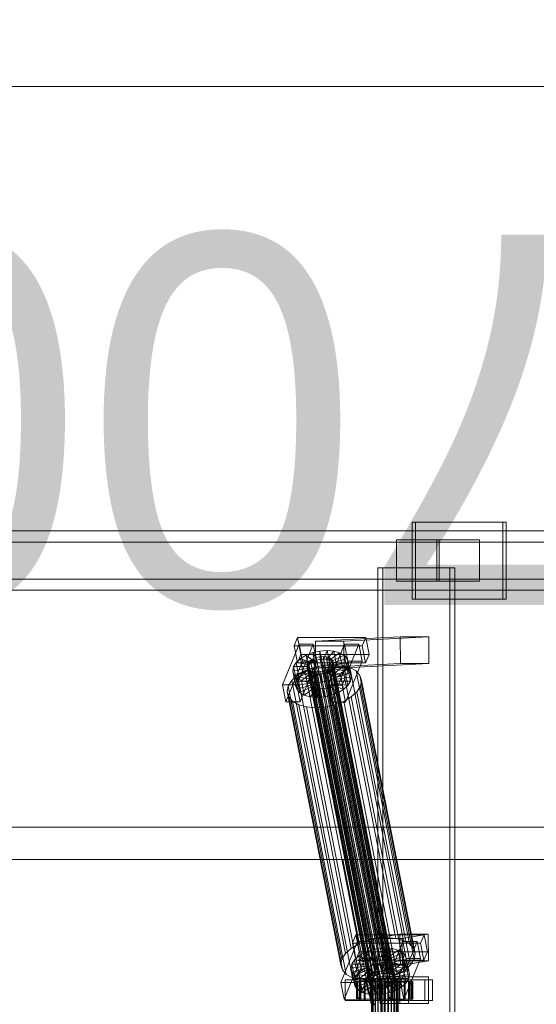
# Model space of a CAD drawing. Header units: millimetres. Extents: x -2233 to 65662, y -50530 to 6847.
# Tile 344 of 656: x 4499 to 4848, y -17870 to -17205. Entities that reach past the tile are written whole.
import ezdxf

# ---------------------------------------------------------------- set-up
doc = ezdxf.new("R2010")
doc.units = ezdxf.units.MM
doc.layers.add('COTAS_P', color=1, linetype='Continuous', lineweight=0)
doc.layers.add('superior_C01', color=7, linetype='Continuous', lineweight=0)
doc.dimstyles.new('R19_100', dxfattribs={"dimtxt": 250, "dimasz": 150, "dimexe": 150, "dimexo": 80, "dimgap": 100, "dimtad": 1, "dimtih": 1, "dimtoh": 1, "dimdsep": 46, "dimcen": 0.09, "dimadec": 0, "dimazin": 0, "dimtfac": 1, "dimtdec": 4, "dimtofl": 0, "dimtmove": 0, "dimatfit": 3, "dimfxl": 1, "dimtolj": 1, "dimtzin": 0, "dimarcsym": 0})

# ---------------------------------------------------------------- blocks, each defined once
blk = doc.blocks.new('DIM_R32_30')
at = {"layer": 'COTAS_P'}
for p, q in [((4250, -17250), (4400, -17205)), ((5950, -17250), (5800, -17205)), ((4250, -18150), (4250, -17250)), ((5950, -17250), (4250, -17250)), ((4250, -17250), (4400, -17295)), ((5950, -17250), (5800, -17295)), ((5950, -18150), (5950, -17250))]:
    blk.add_line(p, q, dxfattribs=at)
blk.add_text('1700 P', height=250, rotation=180, dxfattribs=at).set_placement((5100, -17350))

msp = doc.modelspace()

# ---------------------------------------------------------------- linework, layer by layer
at = {"layer": 'superior_C01'}
for p, q in [((4824.946, -17544), (4763.549, -17544)), ((4763.549, -17544), (4763.549, -17596)), ((4765.807, -17544), (4763.549, -17544)), ((4765.807, -17596), (4765.807, -17544)), ((4765.807, -17544), (4827.205, -17544)), ((4824.946, -17596), (4824.946, -17544)), ((4824.946, -17544), (4827.205, -17544)), ((4827.205, -17544), (4827.205, -17596)), ((4891.593, -17550), (3740.385, -17550)), ((3751.675, -17550), (4902.883, -17550)), ((4972.035, -17550), (3820.827, -17550)), ((3834.94, -17550), (4986.148, -17550)), ((4781.952, -17556), (4753.171, -17556)), ((4753.171, -17556), (4753.171, -17584)), ((4780.422, -17556), (4753.171, -17556)), ((4780.422, -17584), (4780.422, -17556)), ((4780.422, -17556), (4809.202, -17556)), ((4781.952, -17584), (4781.952, -17556)), ((4781.952, -17556), (4809.202, -17556)), ((4809.202, -17556), (4809.202, -17584)), ((4889.742, -17557.5), (3820.388, -17557.5)), ((3835.379, -17557.5), (4904.734, -17557.5)), ((4789.106, -17575), (4740.372, -17575)), ((4740.372, -17575), (4740.372, -18425)), ((4743.759, -17575), (4740.372, -17575)), ((4743.759, -18425), (4743.759, -17575)), ((4743.759, -17575), (4792.493, -17575)), ((4789.106, -18425), (4789.106, -17575)), ((4789.106, -17575), (4792.493, -17575)), ((4792.493, -17575), (4792.493, -18425)), ((3820.388, -17582.5), (4889.742, -17582.5)), ((3835.379, -17582.5), (4904.734, -17582.5)), ((4753.171, -17584), (4781.952, -17584)), ((4753.171, -17584), (4780.422, -17584)), ((4809.202, -17584), (4780.422, -17584)), ((4809.202, -17584), (4781.952, -17584)), ((3740.385, -17590), (4891.593, -17590)), ((3751.675, -17590), (4902.883, -17590)), ((3820.827, -17590), (4972.035, -17590)), ((3834.94, -17590), (4986.148, -17590)), ((4763.549, -17596), (4824.946, -17596)), ((4763.549, -17596), (4765.807, -17596)), ((4827.205, -17596), (4765.807, -17596)), ((4827.205, -17596), (4824.946, -17596)), ((4686.221, -17621.857), (4683.902, -17627.592)), ((4688.474, -17633.325), (4686.221, -17621.857)), ((4686.221, -17621.857), (4732.269, -17621.914)), ((4755.616, -17621.488), (4698.424, -17624.356)), ((4717.61, -17624.356), (4774.802, -17621.488)), ((4729.95, -17627.65), (4732.269, -17621.914)), ((4732.269, -17621.914), (4734.522, -17633.382)), ((4755.688, -17639.486), (4755.616, -17621.488)), ((4755.616, -17621.488), (4774.802, -17621.488)), ((4774.802, -17621.488), (4774.874, -17639.486)), ((4687.244, -17626.449), (4676.114, -17653.98)), ((4729.95, -17627.65), (4683.902, -17627.592)), ((4683.902, -17627.592), (4686.155, -17639.061)), ((4685.708, -17653.992), (4696.837, -17626.461)), ((4689.497, -17637.917), (4687.244, -17626.449)), ((4687.244, -17626.449), (4696.837, -17626.461)), ((4696.837, -17626.461), (4699.091, -17637.929)), ((4717.61, -17624.356), (4698.424, -17624.356)), ((4698.424, -17624.356), (4698.496, -17642.354)), ((4717.943, -17626.487), (4706.813, -17654.019)), ((4716.407, -17654.031), (4727.536, -17626.499)), ((4717.682, -17642.354), (4717.61, -17624.356)), ((4720.196, -17637.955), (4717.943, -17626.487)), ((4717.943, -17626.487), (4727.536, -17626.499)), ((4727.536, -17626.499), (4729.789, -17637.967)), ((4732.204, -17639.118), (4729.95, -17627.65)), ((4686.155, -17639.061), (4688.474, -17633.325)), ((4688.172, -17636.164), (4691.981, -17633.91)), ((4734.522, -17633.382), (4688.474, -17633.325)), ((4691.981, -17633.91), (4696.456, -17632.183)), ((4691.981, -17633.91), (4697.125, -17637.975)), ((4693.912, -17643.74), (4691.981, -17633.91)), ((4696.456, -17632.183), (4701.292, -17631.1)), ((4696.456, -17632.183), (4699.244, -17637.157)), ((4698.387, -17642.013), (4696.456, -17632.183)), ((4696.803, -17636.336), (4698.923, -17635.518)), ((4698.923, -17635.518), (4701.213, -17635.005)), ((4740.932, -17849.317), (4698.923, -17635.518)), ((4701.213, -17635.005), (4703.519, -17634.832)), ((4743.223, -17848.804), (4701.213, -17635.005)), ((4701.292, -17631.1), (4706.16, -17630.735)), ((4701.292, -17631.1), (4701.535, -17636.643)), ((4703.223, -17640.93), (4701.292, -17631.1)), ((4703.519, -17634.832), (4705.683, -17635.011)), ((4745.528, -17848.631), (4703.519, -17634.832)), ((4706.16, -17630.735), (4703.841, -17636.47)), ((4705.683, -17635.011), (4707.557, -17635.529)), ((4747.692, -17848.809), (4705.683, -17635.011)), ((4710.727, -17631.112), (4706.005, -17636.649)), ((4708.091, -17640.564), (4706.16, -17630.735)), ((4706.16, -17630.735), (4710.727, -17631.112)), ((4707.557, -17635.529), (4709.013, -17636.352)), ((4749.566, -17849.328), (4707.557, -17635.529)), ((4714.683, -17632.206), (4707.879, -17637.167)), ((4717.758, -17633.943), (4709.335, -17637.99)), ((4712.659, -17640.942), (4710.727, -17631.112)), ((4710.727, -17631.112), (4714.683, -17632.206)), ((4716.615, -17642.036), (4714.683, -17632.206)), ((4714.683, -17632.206), (4717.758, -17633.943)), ((4719.69, -17643.772), (4717.758, -17633.943)), ((4717.758, -17633.943), (4719.742, -17636.203)), ((4734.522, -17633.382), (4732.204, -17639.118)), ((4678.368, -17665.449), (4689.497, -17637.917)), ((4683.008, -17644.431), (4683.527, -17641.61)), ((4683.527, -17641.61), (4685.288, -17638.79)), ((4683.527, -17641.61), (4693.12, -17641.622)), ((4685.458, -17651.44), (4683.527, -17641.61)), ((4685.288, -17638.79), (4688.172, -17636.164)), ((4685.288, -17638.79), (4693.955, -17640.286)), ((4687.22, -17648.62), (4685.288, -17638.79)), ((4686.155, -17639.061), (4732.204, -17639.118)), ((4699.091, -17637.929), (4687.961, -17665.461)), ((4688.172, -17636.164), (4695.32, -17639.042)), ((4690.103, -17645.994), (4688.172, -17636.164)), ((4699.091, -17637.929), (4689.497, -17637.917)), ((4691.264, -17644.416), (4697.246, -17642.107)), ((4692.552, -17641.32), (4692.798, -17639.983)), ((4692.912, -17642.566), (4692.552, -17641.32)), ((4734.562, -17855.119), (4692.552, -17641.32)), ((4692.798, -17639.983), (4693.633, -17638.648)), ((4734.808, -17853.782), (4692.798, -17639.983)), ((4693.12, -17641.622), (4692.874, -17642.958)), ((4693.955, -17640.286), (4693.12, -17641.622)), ((4693.12, -17641.622), (4695.052, -17651.452)), ((4693.633, -17638.648), (4694.998, -17637.404)), ((4735.642, -17852.446), (4693.633, -17638.648)), ((4698.387, -17642.013), (4693.912, -17643.74)), ((4695.32, -17639.042), (4693.955, -17640.286)), ((4693.955, -17640.286), (4695.886, -17650.116)), ((4694.998, -17637.404), (4696.803, -17636.336)), ((4737.008, -17851.202), (4694.998, -17637.404)), ((4697.125, -17637.975), (4695.32, -17639.042)), ((4695.32, -17639.042), (4697.252, -17648.872)), ((4738.812, -17850.135), (4696.803, -17636.336)), ((4699.244, -17637.157), (4697.125, -17637.975)), ((4697.125, -17637.975), (4699.056, -17647.804)), ((4697.246, -17642.107), (4703.712, -17640.659)), ((4733.461, -17826.416), (4697.246, -17642.107)), ((4703.223, -17640.93), (4698.387, -17642.013)), ((4701.176, -17646.986), (4698.387, -17642.013)), ((4755.688, -17639.486), (4698.496, -17642.354)), ((4698.496, -17642.354), (4717.682, -17642.354)), ((4701.535, -17636.643), (4699.244, -17637.157)), ((4699.244, -17637.157), (4701.176, -17646.986)), ((4703.841, -17636.47), (4701.535, -17636.643)), ((4701.535, -17636.643), (4703.467, -17646.473)), ((4708.091, -17640.564), (4703.223, -17640.93)), ((4703.467, -17646.473), (4703.223, -17640.93)), ((4703.712, -17640.659), (4710.219, -17640.17)), ((4739.926, -17824.968), (4703.712, -17640.659)), ((4703.841, -17636.47), (4705.773, -17646.3)), ((4706.005, -17636.649), (4703.841, -17636.47)), ((4705.773, -17646.3), (4708.091, -17640.564)), ((4706.005, -17636.649), (4707.936, -17646.479)), ((4707.879, -17637.167), (4706.005, -17636.649)), ((4709.232, -17641.341), (4707.866, -17642.585)), ((4707.879, -17637.167), (4709.81, -17646.997)), ((4709.335, -17637.99), (4707.879, -17637.167)), ((4707.936, -17646.479), (4712.659, -17640.942)), ((4712.659, -17640.942), (4708.091, -17640.564)), ((4709.013, -17636.352), (4709.953, -17637.422)), ((4751.022, -17850.15), (4709.013, -17636.352)), ((4709.067, -17665.487), (4720.196, -17637.955)), ((4710.066, -17640.005), (4709.232, -17641.341)), ((4751.241, -17855.139), (4709.232, -17641.341)), ((4709.335, -17637.99), (4711.267, -17647.82)), ((4710.275, -17639.061), (4709.335, -17637.99)), ((4709.554, -17642.979), (4710.388, -17641.643)), ((4709.81, -17646.997), (4716.615, -17642.036)), ((4709.953, -17637.422), (4710.312, -17638.668)), ((4751.962, -17851.221), (4709.953, -17637.422)), ((4710.312, -17638.668), (4710.066, -17640.005)), ((4710.066, -17640.005), (4752.076, -17853.804)), ((4710.219, -17640.17), (4716.325, -17640.674)), ((4746.434, -17824.479), (4710.219, -17640.17)), ((4719.742, -17636.203), (4710.275, -17639.061)), ((4710.275, -17639.061), (4712.206, -17648.891)), ((4710.634, -17640.307), (4710.275, -17639.061)), ((4752.322, -17852.467), (4710.312, -17638.668)), ((4710.388, -17641.643), (4710.634, -17640.307)), ((4710.388, -17641.643), (4719.982, -17641.655)), ((4712.32, -17651.473), (4710.388, -17641.643)), ((4720.501, -17638.834), (4710.634, -17640.307)), ((4710.634, -17640.307), (4712.566, -17650.137)), ((4716.615, -17642.036), (4712.659, -17640.942)), ((4716.325, -17640.674), (4721.614, -17642.137)), ((4752.54, -17824.984), (4716.325, -17640.674)), ((4719.69, -17643.772), (4716.615, -17642.036)), ((4774.874, -17639.486), (4717.682, -17642.354)), ((4719.982, -17641.655), (4718.22, -17644.475)), ((4729.789, -17637.967), (4718.66, -17665.499)), ((4721.674, -17646.033), (4719.742, -17636.203)), ((4719.742, -17636.203), (4720.501, -17638.834)), ((4720.501, -17638.834), (4719.982, -17641.655)), ((4719.982, -17641.655), (4721.913, -17651.485)), ((4729.789, -17637.967), (4720.196, -17637.955)), ((4722.432, -17648.664), (4720.501, -17638.834)), ((4721.614, -17642.137), (4725.724, -17644.459)), ((4757.828, -17826.446), (4721.614, -17642.137)), ((4774.874, -17639.486), (4755.688, -17639.486)), ((4682.317, -17650.939), (4686.172, -17647.428)), ((4683.008, -17644.431), (4692.874, -17642.958)), ((4683.766, -17647.062), (4683.008, -17644.431)), ((4684.939, -17654.261), (4683.008, -17644.431)), ((4683.766, -17647.062), (4693.234, -17644.204)), ((4685.75, -17649.322), (4683.766, -17647.062)), ((4685.698, -17656.892), (4683.766, -17647.062)), ((4687.22, -17648.62), (4685.458, -17651.44)), ((4685.75, -17649.322), (4694.174, -17645.275)), ((4686.172, -17647.428), (4691.264, -17644.416)), ((4722.387, -17831.737), (4686.172, -17647.428)), ((4690.103, -17645.994), (4687.22, -17648.62)), ((4695.886, -17650.116), (4687.22, -17648.62)), ((4688.825, -17651.059), (4695.63, -17646.098)), ((4693.912, -17643.74), (4690.103, -17645.994)), ((4697.252, -17648.872), (4690.103, -17645.994)), ((4727.479, -17828.725), (4691.264, -17644.416)), ((4692.781, -17652.153), (4697.504, -17646.616)), ((4692.874, -17642.958), (4693.234, -17644.204)), ((4692.874, -17642.958), (4694.806, -17652.788)), ((4693.852, -17643.637), (4692.912, -17642.566)), ((4734.921, -17856.365), (4692.912, -17642.566)), ((4693.234, -17644.204), (4694.174, -17645.275)), ((4693.234, -17644.204), (4695.165, -17654.034)), ((4695.308, -17644.459), (4693.852, -17643.637)), ((4735.861, -17857.435), (4693.852, -17643.637)), ((4699.056, -17647.804), (4693.912, -17643.74)), ((4694.174, -17645.275), (4695.63, -17646.098)), ((4694.174, -17645.275), (4696.105, -17655.105)), ((4697.182, -17644.978), (4695.308, -17644.459)), ((4737.317, -17858.258), (4695.308, -17644.459)), ((4695.63, -17646.098), (4697.504, -17646.616)), ((4695.63, -17646.098), (4697.562, -17655.927)), ((4695.886, -17650.116), (4697.252, -17648.872)), ((4699.346, -17645.156), (4697.182, -17644.978)), ((4739.191, -17858.776), (4697.182, -17644.978)), ((4697.252, -17648.872), (4699.056, -17647.804)), ((4697.349, -17652.53), (4699.667, -17646.795)), ((4697.504, -17646.616), (4699.667, -17646.795)), ((4697.504, -17646.616), (4699.435, -17656.446)), ((4699.056, -17647.804), (4701.176, -17646.986)), ((4701.651, -17644.983), (4699.346, -17645.156)), ((4741.355, -17858.955), (4699.346, -17645.156)), ((4699.667, -17646.795), (4701.973, -17646.622)), ((4699.667, -17646.795), (4701.599, -17656.624)), ((4701.176, -17646.986), (4703.467, -17646.473)), ((4703.942, -17644.47), (4701.651, -17644.983)), ((4743.661, -17858.782), (4701.651, -17644.983)), ((4701.973, -17646.622), (4704.264, -17646.108)), ((4702.217, -17652.165), (4701.973, -17646.622)), ((4701.973, -17646.622), (4703.905, -17656.451)), ((4703.467, -17646.473), (4705.773, -17646.3)), ((4706.062, -17643.652), (4703.942, -17644.47)), ((4745.951, -17858.269), (4703.942, -17644.47)), ((4704.264, -17646.108), (4706.384, -17645.29)), ((4707.053, -17651.082), (4704.264, -17646.108)), ((4704.264, -17646.108), (4706.196, -17655.938)), ((4705.773, -17646.3), (4707.936, -17646.479)), ((4707.866, -17642.585), (4706.062, -17643.652)), ((4748.071, -17857.451), (4706.062, -17643.652)), ((4706.384, -17645.29), (4708.188, -17644.223)), ((4711.528, -17649.355), (4706.384, -17645.29)), ((4706.384, -17645.29), (4708.315, -17655.12)), ((4749.876, -17856.383), (4707.866, -17642.585)), ((4707.936, -17646.479), (4709.81, -17646.997)), ((4708.188, -17644.223), (4709.554, -17642.979)), ((4715.337, -17647.101), (4708.188, -17644.223)), ((4708.188, -17644.223), (4710.12, -17654.053)), ((4718.22, -17644.475), (4709.554, -17642.979)), ((4709.554, -17642.979), (4711.486, -17652.809)), ((4709.81, -17646.997), (4711.267, -17647.82)), ((4711.267, -17647.82), (4719.69, -17643.772)), ((4711.267, -17647.82), (4712.206, -17648.891)), ((4715.337, -17647.101), (4711.528, -17649.355)), ((4712.206, -17648.891), (4721.674, -17646.033)), ((4712.206, -17648.891), (4712.566, -17650.137)), ((4712.566, -17650.137), (4722.432, -17648.664)), ((4718.22, -17644.475), (4715.337, -17647.101)), ((4717.268, -17656.931), (4715.337, -17647.101)), ((4720.152, -17654.305), (4718.22, -17644.475)), ((4721.674, -17646.033), (4719.69, -17643.772)), ((4722.432, -17648.664), (4721.674, -17646.033)), ((4721.913, -17651.485), (4722.432, -17648.664)), ((4725.724, -17644.459), (4728.377, -17647.481)), ((4761.939, -17828.768), (4725.724, -17644.459)), ((4728.377, -17647.481), (4729.391, -17650.998)), ((4764.592, -17831.79), (4728.377, -17647.481)), ((4685.708, -17653.992), (4676.114, -17653.98)), ((4676.114, -17653.98), (4678.368, -17665.449)), ((4679.268, -17658.48), (4679.962, -17654.709)), ((4679.962, -17654.709), (4682.317, -17650.939)), ((4716.177, -17839.018), (4679.962, -17654.709)), ((4718.532, -17835.248), (4682.317, -17650.939)), ((4685.458, -17651.44), (4684.939, -17654.261)), ((4694.806, -17652.788), (4684.939, -17654.261)), ((4684.939, -17654.261), (4685.698, -17656.892)), ((4695.052, -17651.452), (4685.458, -17651.44)), ((4695.165, -17654.034), (4685.698, -17656.892)), ((4687.961, -17665.461), (4685.708, -17653.992)), ((4688.825, -17651.059), (4685.75, -17649.322)), ((4687.682, -17659.152), (4685.75, -17649.322)), ((4696.105, -17655.105), (4687.682, -17659.152)), ((4692.781, -17652.153), (4688.825, -17651.059)), ((4690.757, -17660.889), (4688.825, -17651.059)), ((4697.349, -17652.53), (4692.781, -17652.153)), ((4694.713, -17661.983), (4692.781, -17652.153)), ((4694.806, -17652.788), (4695.052, -17651.452)), ((4695.165, -17654.034), (4694.806, -17652.788)), ((4695.052, -17651.452), (4695.886, -17650.116)), ((4696.105, -17655.105), (4695.165, -17654.034)), ((4697.562, -17655.927), (4696.105, -17655.105)), ((4702.217, -17652.165), (4697.349, -17652.53)), ((4699.28, -17662.36), (4697.349, -17652.53)), ((4707.053, -17651.082), (4702.217, -17652.165)), ((4704.148, -17661.995), (4702.217, -17652.165)), ((4708.315, -17655.12), (4706.196, -17655.938)), ((4716.407, -17654.031), (4706.813, -17654.019)), ((4706.813, -17654.019), (4709.067, -17665.487)), ((4711.528, -17649.355), (4707.053, -17651.082)), ((4708.984, -17660.912), (4707.053, -17651.082)), ((4710.12, -17654.053), (4708.315, -17655.12)), ((4708.315, -17655.12), (4713.459, -17659.184)), ((4711.486, -17652.809), (4710.12, -17654.053)), ((4710.12, -17654.053), (4717.268, -17656.931)), ((4712.32, -17651.473), (4711.486, -17652.809)), ((4711.486, -17652.809), (4720.152, -17654.305)), ((4713.459, -17659.184), (4711.528, -17649.355)), ((4712.566, -17650.137), (4712.32, -17651.473)), ((4721.913, -17651.485), (4712.32, -17651.473)), ((4718.66, -17665.499), (4716.407, -17654.031)), ((4717.268, -17656.931), (4720.152, -17654.305)), ((4720.152, -17654.305), (4721.913, -17651.485)), ((4728.697, -17654.769), (4726.342, -17658.539)), ((4729.391, -17650.998), (4728.697, -17654.769)), ((4728.697, -17654.769), (4764.912, -17839.078)), ((4765.606, -17835.307), (4729.391, -17650.998)), ((4680.282, -17661.997), (4679.268, -17658.48)), ((4715.483, -17842.789), (4679.268, -17658.48)), ((4682.935, -17665.019), (4680.282, -17661.997)), ((4716.497, -17846.306), (4680.282, -17661.997)), ((4685.698, -17656.892), (4687.682, -17659.152)), ((4687.682, -17659.152), (4690.757, -17660.889)), ((4697.562, -17655.927), (4690.757, -17660.889)), ((4690.757, -17660.889), (4694.713, -17661.983)), ((4699.435, -17656.446), (4694.713, -17661.983)), ((4694.713, -17661.983), (4699.28, -17662.36)), ((4699.435, -17656.446), (4697.562, -17655.927)), ((4701.599, -17656.624), (4699.28, -17662.36)), ((4699.28, -17662.36), (4704.148, -17661.995)), ((4701.599, -17656.624), (4699.435, -17656.446)), ((4703.905, -17656.451), (4701.599, -17656.624)), ((4706.196, -17655.938), (4703.905, -17656.451)), ((4703.905, -17656.451), (4704.148, -17661.995)), ((4704.148, -17661.995), (4708.984, -17660.912)), ((4706.196, -17655.938), (4708.984, -17660.912)), ((4708.984, -17660.912), (4713.459, -17659.184)), ((4713.459, -17659.184), (4717.268, -17656.931)), ((4722.487, -17662.05), (4717.395, -17665.062)), ((4726.342, -17658.539), (4722.487, -17662.05)), ((4758.702, -17846.359), (4722.487, -17662.05)), ((4762.557, -17842.848), (4726.342, -17658.539)), ((4678.368, -17665.449), (4687.961, -17665.461)), ((4687.046, -17667.341), (4682.935, -17665.019)), ((4719.15, -17849.328), (4682.935, -17665.019)), ((4692.334, -17668.803), (4687.046, -17667.341)), ((4723.26, -17851.65), (4687.046, -17667.341)), ((4698.44, -17669.308), (4692.334, -17668.803)), ((4728.549, -17853.113), (4692.334, -17668.803)), ((4704.948, -17668.819), (4698.44, -17669.308)), ((4711.413, -17667.371), (4704.948, -17668.819)), ((4741.162, -17853.128), (4704.948, -17668.819)), ((4709.067, -17665.487), (4718.66, -17665.499)), ((4717.395, -17665.062), (4711.413, -17667.371)), ((4747.628, -17851.68), (4711.413, -17667.371)), ((4753.61, -17849.371), (4717.395, -17665.062)), ((4734.655, -17853.617), (4698.44, -17669.308)), ((1105.699, -17750), (10210.031, -17750)), ((10211.451, -17750), (1107.119, -17750)), ((3776.302, -17771.702), (4716.927, -17771.702)), ((4718.61, -17771.702), (3777.985, -17771.702)), ((4716.927, -17771.702), (4736.241, -17870)), ((4716.927, -17771.702), (4718.61, -17771.702)), ((4716.927, -17771.702), (5657.552, -17771.702)), ((4737.925, -17870), (4718.61, -17771.702)), ((5659.235, -17771.702), (4718.61, -17771.702)), ((4726.678, -17827.141), (4715.548, -17854.673)), ((4725.655, -17822.549), (4723.336, -17828.285)), ((4769.384, -17828.342), (4723.336, -17828.285)), ((4723.336, -17828.285), (4725.589, -17839.753)), ((4725.142, -17854.685), (4736.271, -17827.153)), ((4727.908, -17834.017), (4725.655, -17822.549)), ((4725.655, -17822.549), (4771.703, -17822.606)), ((4728.931, -17838.609), (4726.678, -17827.141)), ((4726.678, -17827.141), (4736.271, -17827.153)), ((4733.461, -17826.416), (4727.479, -17828.725)), ((4739.926, -17824.968), (4733.461, -17826.416)), ((4736.271, -17827.153), (4738.525, -17838.621)), ((4755.305, -17822.189), (4737.776, -17825.057)), ((4756.963, -17825.057), (4737.776, -17825.057)), ((4737.776, -17825.057), (4738.011, -17843.038)), ((4746.434, -17824.479), (4739.926, -17824.968)), ((4757.377, -17827.179), (4746.247, -17854.711)), ((4752.54, -17824.984), (4746.434, -17824.479)), ((4757.828, -17826.446), (4752.54, -17824.984)), ((4755.539, -17840.17), (4755.305, -17822.189)), ((4755.305, -17822.189), (4774.491, -17822.189)), ((4755.841, -17854.723), (4766.97, -17827.191)), ((4756.963, -17825.057), (4774.491, -17822.189)), ((4757.197, -17843.038), (4756.963, -17825.057)), ((4759.63, -17838.647), (4757.377, -17827.179)), ((4757.377, -17827.179), (4766.97, -17827.191)), ((4761.939, -17828.768), (4757.828, -17826.446)), ((4766.97, -17827.191), (4769.223, -17838.659)), ((4769.384, -17828.342), (4771.703, -17822.606)), ((4771.638, -17839.81), (4769.384, -17828.342)), ((4771.703, -17822.606), (4773.956, -17834.074)), ((4774.491, -17822.189), (4774.726, -17840.17)), ((4722.387, -17831.737), (4718.532, -17835.248)), ((4727.479, -17828.725), (4722.387, -17831.737)), ((4725.589, -17839.753), (4727.908, -17834.017)), ((4727.606, -17836.856), (4731.415, -17834.603)), ((4773.956, -17834.074), (4727.908, -17834.017)), ((4731.415, -17834.603), (4735.89, -17832.875)), ((4731.415, -17834.603), (4736.559, -17838.667)), ((4733.346, -17844.433), (4731.415, -17834.603)), ((4735.89, -17832.875), (4740.726, -17831.792)), ((4735.89, -17832.875), (4738.678, -17837.849)), ((4737.821, -17842.705), (4735.89, -17832.875)), ((4740.726, -17831.792), (4745.594, -17831.427)), ((4740.726, -17831.792), (4740.969, -17837.336)), ((4742.657, -17841.622), (4740.726, -17831.792)), ((4745.594, -17831.427), (4743.275, -17837.163)), ((4750.161, -17831.804), (4745.439, -17837.341)), ((4747.525, -17841.257), (4745.594, -17831.427)), ((4745.594, -17831.427), (4750.161, -17831.804)), ((4754.117, -17832.898), (4747.313, -17837.86)), ((4757.192, -17834.635), (4748.769, -17838.682)), ((4752.093, -17841.634), (4750.161, -17831.804)), ((4750.161, -17831.804), (4754.117, -17832.898)), ((4756.049, -17842.728), (4754.117, -17832.898)), ((4754.117, -17832.898), (4757.192, -17834.635)), ((4759.124, -17844.465), (4757.192, -17834.635)), ((4757.192, -17834.635), (4759.176, -17836.895)), ((4764.592, -17831.79), (4761.939, -17828.768)), ((4765.606, -17835.307), (4764.592, -17831.79)), ((4773.956, -17834.074), (4771.638, -17839.81)), ((4716.177, -17839.018), (4715.483, -17842.789)), ((4718.532, -17835.248), (4716.177, -17839.018)), ((4717.802, -17866.141), (4728.931, -17838.609)), ((4722.961, -17842.302), (4724.722, -17839.482)), ((4724.722, -17839.482), (4727.606, -17836.856)), ((4724.722, -17839.482), (4733.389, -17840.978)), ((4726.654, -17849.312), (4724.722, -17839.482)), ((4725.589, -17839.753), (4771.638, -17839.81)), ((4738.525, -17838.621), (4727.395, -17866.153)), ((4727.606, -17836.856), (4734.754, -17839.734)), ((4729.537, -17846.686), (4727.606, -17836.856)), ((4738.525, -17838.621), (4728.931, -17838.609)), ((4733.389, -17840.978), (4732.554, -17842.314)), ((4734.754, -17839.734), (4733.389, -17840.978)), ((4733.389, -17840.978), (4735.32, -17850.808)), ((4736.559, -17838.667), (4734.754, -17839.734)), ((4734.754, -17839.734), (4736.686, -17849.564)), ((4738.678, -17837.849), (4736.559, -17838.667)), ((4736.559, -17838.667), (4738.49, -17848.497)), ((4742.657, -17841.622), (4737.821, -17842.705)), ((4755.539, -17840.17), (4738.011, -17843.038)), ((4740.969, -17837.336), (4738.678, -17837.849)), ((4738.678, -17837.849), (4740.61, -17847.679)), ((4743.275, -17837.163), (4740.969, -17837.336)), ((4740.969, -17837.336), (4742.901, -17847.165)), ((4747.525, -17841.257), (4742.657, -17841.622)), ((4742.901, -17847.165), (4742.657, -17841.622)), ((4743.275, -17837.163), (4745.207, -17846.992)), ((4745.439, -17837.341), (4743.275, -17837.163)), ((4745.207, -17846.992), (4747.525, -17841.257)), ((4745.439, -17837.341), (4747.37, -17847.171)), ((4747.313, -17837.86), (4745.439, -17837.341)), ((4747.313, -17837.86), (4749.244, -17847.689)), ((4748.769, -17838.682), (4747.313, -17837.86)), ((4747.37, -17847.171), (4752.093, -17841.634)), ((4752.093, -17841.634), (4747.525, -17841.257)), ((4748.501, -17866.179), (4759.63, -17838.647)), ((4748.769, -17838.682), (4750.701, -17848.512)), ((4749.709, -17839.753), (4748.769, -17838.682)), ((4759.176, -17836.895), (4749.709, -17839.753)), ((4749.709, -17839.753), (4751.64, -17849.583)), ((4750.068, -17840.999), (4749.709, -17839.753)), ((4749.822, -17842.335), (4750.068, -17840.999)), ((4759.935, -17839.526), (4750.068, -17840.999)), ((4750.068, -17840.999), (4752, -17850.829)), ((4756.049, -17842.728), (4752.093, -17841.634)), ((4774.726, -17840.17), (4755.539, -17840.17)), ((4774.726, -17840.17), (4757.197, -17843.038)), ((4769.223, -17838.659), (4758.094, -17866.191)), ((4761.108, -17846.725), (4759.176, -17836.895)), ((4759.176, -17836.895), (4759.935, -17839.526)), ((4759.935, -17839.526), (4759.416, -17842.347)), ((4769.223, -17838.659), (4759.63, -17838.647)), ((4761.866, -17849.356), (4759.935, -17839.526)), ((4762.557, -17842.848), (4764.912, -17839.078)), ((4764.912, -17839.078), (4765.606, -17835.307)), ((4715.483, -17842.789), (4716.497, -17846.306)), ((4716.497, -17846.306), (4719.15, -17849.328)), ((4722.442, -17845.123), (4722.961, -17842.302)), ((4722.442, -17845.123), (4732.308, -17843.65)), ((4723.2, -17847.754), (4722.442, -17845.123)), ((4724.373, -17854.953), (4722.442, -17845.123)), ((4722.961, -17842.302), (4732.554, -17842.314)), ((4724.892, -17852.132), (4722.961, -17842.302)), ((4723.2, -17847.754), (4732.668, -17844.897)), ((4725.184, -17850.015), (4723.2, -17847.754)), ((4725.132, -17857.584), (4723.2, -17847.754)), ((4725.184, -17850.015), (4733.607, -17845.967)), ((4729.537, -17846.686), (4726.654, -17849.312)), ((4728.259, -17851.751), (4735.064, -17846.79)), ((4733.346, -17844.433), (4729.537, -17846.686)), ((4736.686, -17849.564), (4729.537, -17846.686)), ((4732.215, -17852.845), (4736.938, -17847.308)), ((4732.554, -17842.314), (4732.308, -17843.65)), ((4732.308, -17843.65), (4732.668, -17844.897)), ((4732.308, -17843.65), (4734.24, -17853.48)), ((4732.554, -17842.314), (4734.486, -17852.144)), ((4732.668, -17844.897), (4733.607, -17845.967)), ((4732.668, -17844.897), (4734.599, -17854.726)), ((4737.821, -17842.705), (4733.346, -17844.433)), ((4738.49, -17848.497), (4733.346, -17844.433)), ((4733.607, -17845.967), (4735.064, -17846.79)), ((4733.607, -17845.967), (4735.539, -17855.797)), ((4735.064, -17846.79), (4736.938, -17847.308)), ((4735.064, -17846.79), (4736.996, -17856.62)), ((4736.783, -17853.223), (4739.101, -17847.487)), ((4736.938, -17847.308), (4739.101, -17847.487)), ((4736.938, -17847.308), (4738.869, -17857.138)), ((4740.61, -17847.679), (4737.821, -17842.705)), ((4738.011, -17843.038), (4757.197, -17843.038)), ((4738.49, -17848.497), (4740.61, -17847.679)), ((4739.101, -17847.487), (4741.407, -17847.314)), ((4739.101, -17847.487), (4741.033, -17857.317)), ((4740.61, -17847.679), (4742.901, -17847.165)), ((4741.407, -17847.314), (4743.698, -17846.801)), ((4741.651, -17852.857), (4741.407, -17847.314)), ((4741.407, -17847.314), (4743.339, -17857.144)), ((4742.901, -17847.165), (4745.207, -17846.992)), ((4743.698, -17846.801), (4745.818, -17845.983)), ((4746.487, -17851.774), (4743.698, -17846.801)), ((4743.698, -17846.801), (4745.63, -17856.631)), ((4745.207, -17846.992), (4747.37, -17847.171)), ((4745.818, -17845.983), (4747.622, -17844.915)), ((4750.962, -17850.047), (4745.818, -17845.983)), ((4745.818, -17845.983), (4747.749, -17855.812)), ((4747.37, -17847.171), (4749.244, -17847.689)), ((4747.622, -17844.915), (4748.988, -17843.671)), ((4754.771, -17847.793), (4747.622, -17844.915)), ((4747.622, -17844.915), (4749.554, -17854.745)), ((4748.988, -17843.671), (4749.822, -17842.335)), ((4757.654, -17845.167), (4748.988, -17843.671)), ((4748.988, -17843.671), (4750.919, -17853.501)), ((4749.244, -17847.689), (4756.049, -17842.728)), ((4749.244, -17847.689), (4750.701, -17848.512)), ((4749.822, -17842.335), (4759.416, -17842.347)), ((4751.754, -17852.165), (4749.822, -17842.335)), ((4750.701, -17848.512), (4759.124, -17844.465)), ((4754.771, -17847.793), (4750.962, -17850.047)), ((4751.64, -17849.583), (4761.108, -17846.725)), ((4753.61, -17849.371), (4758.702, -17846.359)), ((4757.654, -17845.167), (4754.771, -17847.793)), ((4756.702, -17857.623), (4754.771, -17847.793)), ((4759.124, -17844.465), (4756.049, -17842.728)), ((4759.416, -17842.347), (4757.654, -17845.167)), ((4759.586, -17854.997), (4757.654, -17845.167)), ((4758.702, -17846.359), (4762.557, -17842.848)), ((4761.108, -17846.725), (4759.124, -17844.465)), ((4759.416, -17842.347), (4761.347, -17852.177)), ((4761.866, -17849.356), (4761.108, -17846.725)), ((4725.142, -17854.685), (4715.548, -17854.673)), ((4715.548, -17854.673), (4717.802, -17866.141)), ((4728.05, -17853), (4718.456, -17853)), ((4718.456, -17853), (4718.456, -17867)), ((4732.004, -17853), (4718.456, -17853)), ((4719.15, -17849.328), (4723.26, -17851.65)), ((4723.26, -17851.65), (4728.549, -17853.113)), ((4724.892, -17852.132), (4724.373, -17854.953)), ((4734.24, -17853.48), (4724.373, -17854.953)), ((4724.373, -17854.953), (4725.132, -17857.584)), ((4726.654, -17849.312), (4724.892, -17852.132)), ((4734.486, -17852.144), (4724.892, -17852.132)), ((4734.599, -17854.726), (4725.132, -17857.584)), ((4727.395, -17866.153), (4725.142, -17854.685)), ((4728.259, -17851.751), (4725.184, -17850.015)), ((4727.116, -17859.844), (4725.184, -17850.015)), ((4726.627, -17854), (4726.1, -17854)), ((4726.1, -17854), (4736.097, -17854)), ((4726.1, -17866), (4726.1, -17854)), ((4726.1, -17854), (4726.867, -17854)), ((4728.413, -17854), (4726.627, -17854)), ((4726.627, -17854), (4736.347, -17854)), ((4726.627, -17866), (4726.627, -17854)), ((4735.32, -17850.808), (4726.654, -17849.312)), ((4726.867, -17854), (4736.46, -17854)), ((4726.867, -17866), (4726.867, -17854)), ((4726.867, -17854), (4728.876, -17854)), ((4728.05, -17867), (4728.05, -17853)), ((4728.05, -17853), (4741.598, -17853)), ((4732.215, -17852.845), (4728.259, -17851.751)), ((4730.191, -17861.581), (4728.259, -17851.751)), ((4731.336, -17854), (4728.413, -17854)), ((4728.413, -17854), (4737.193, -17854)), ((4728.413, -17866), (4728.413, -17854)), ((4728.549, -17853.113), (4734.655, -17853.617)), ((4774.61, -17853), (4728.562, -17853)), ((4728.562, -17853), (4728.562, -17867)), ((4731.384, -17853), (4728.562, -17853)), ((4728.876, -17854), (4737.412, -17854)), ((4728.876, -17866), (4728.876, -17854)), ((4728.876, -17854), (4731.99, -17854)), ((4735.196, -17854), (4731.336, -17854)), ((4731.336, -17854), (4738.577, -17854)), ((4731.336, -17866), (4731.336, -17854)), ((4731.384, -17867), (4731.384, -17853)), ((4731.384, -17853), (4777.433, -17853)), ((4731.99, -17854), (4738.887, -17854)), ((4731.99, -17866), (4731.99, -17854)), ((4731.99, -17854), (4735.998, -17854)), ((4732.004, -17867), (4732.004, -17853)), ((4732.004, -17853), (4741.598, -17853)), ((4736.783, -17853.223), (4732.215, -17852.845)), ((4734.147, -17862.675), (4732.215, -17852.845)), ((4734.24, -17853.48), (4734.486, -17852.144)), ((4734.599, -17854.726), (4734.24, -17853.48)), ((4734.486, -17852.144), (4735.32, -17850.808)), ((4734.808, -17853.782), (4734.562, -17855.119)), ((4735.539, -17855.797), (4734.599, -17854.726)), ((4734.655, -17853.617), (4741.162, -17853.128)), ((4735.642, -17852.446), (4734.808, -17853.782)), ((4739.731, -17854), (4735.196, -17854)), ((4735.196, -17854), (4740.406, -17854)), ((4735.196, -17866), (4735.196, -17854)), ((4735.32, -17850.808), (4736.686, -17849.564)), ((4737.008, -17851.202), (4735.642, -17852.446)), ((4735.998, -17854), (4740.785, -17854)), ((4735.998, -17866), (4735.998, -17854)), ((4735.998, -17854), (4740.625, -17854)), ((4736.347, -17852), (4736.097, -17852)), ((4736.097, -17852), (4736.46, -17852)), ((4736.097, -18148), (4736.097, -17852)), ((4736.097, -17854), (4736.347, -17854)), ((4736.097, -17854), (4736.097, -17866)), ((4736.46, -17854), (4736.097, -17854)), ((4737.193, -17852), (4736.347, -17852)), ((4736.347, -18148), (4736.347, -17852)), ((4736.347, -17854), (4737.193, -17854)), ((4736.347, -17854), (4736.347, -17866)), ((4736.46, -17852), (4737.412, -17852)), ((4736.46, -18148), (4736.46, -17852)), ((4736.46, -17854), (4736.46, -17866)), ((4737.412, -17854), (4736.46, -17854)), ((4736.686, -17849.564), (4738.49, -17848.497)), ((4741.651, -17852.857), (4736.783, -17853.223)), ((4738.714, -17863.052), (4736.783, -17853.223)), ((4738.812, -17850.135), (4737.008, -17851.202)), ((4738.577, -17852), (4737.193, -17852)), ((4737.193, -18148), (4737.193, -17852)), ((4737.193, -17854), (4738.577, -17854)), ((4737.193, -17854), (4737.193, -17866)), ((4737.412, -17852), (4738.887, -17852)), ((4737.412, -18148), (4737.412, -17852)), ((4737.412, -17854), (4737.412, -17866)), ((4738.887, -17854), (4737.412, -17854)), ((4740.406, -17852), (4738.577, -17852)), ((4738.577, -18148), (4738.577, -17852)), ((4738.577, -17854), (4740.406, -17854)), ((4738.577, -17854), (4738.577, -17866)), ((4740.932, -17849.317), (4738.812, -17850.135)), ((4738.887, -17852), (4740.785, -17852)), ((4738.887, -18148), (4738.887, -17852)), ((4738.887, -17854), (4738.887, -17866)), ((4740.785, -17854), (4738.887, -17854)), ((4744.632, -17854), (4739.731, -17854)), ((4739.731, -17854), (4742.554, -17854)), ((4739.731, -17866), (4739.731, -17854)), ((4742.554, -17852), (4740.406, -17852)), ((4740.406, -18148), (4740.406, -17852)), ((4740.406, -17854), (4742.554, -17854)), ((4740.406, -17854), (4740.406, -17866)), ((4740.625, -17854), (4742.977, -17854)), ((4740.625, -17866), (4740.625, -17854)), ((4740.625, -17854), (4745.557, -17854)), ((4740.785, -17852), (4742.977, -17852)), ((4740.785, -18148), (4740.785, -17852)), ((4740.785, -17854), (4740.785, -17866)), ((4742.977, -17854), (4740.785, -17854)), ((4743.223, -17848.804), (4740.932, -17849.317)), ((4741.162, -17853.128), (4747.628, -17851.68)), ((4741.598, -17853), (4741.598, -17867)), ((4746.487, -17851.774), (4741.651, -17852.857)), ((4743.582, -17862.687), (4741.651, -17852.857)), ((4761.179, -17851), (4741.993, -17851)), ((4741.993, -17851), (4741.993, -17869)), ((4755.428, -17851), (4741.993, -17851)), ((4744.875, -17852), (4742.554, -17852)), ((4742.554, -18148), (4742.554, -17852)), ((4742.554, -17854), (4744.875, -17854)), ((4742.554, -17854), (4742.554, -17866)), ((4742.977, -17852), (4745.313, -17852)), ((4742.977, -18148), (4742.977, -17852)), ((4742.977, -17854), (4742.977, -17866)), ((4745.313, -17854), (4742.977, -17854)), ((4745.528, -17848.631), (4743.223, -17848.804)), ((4749.564, -17854), (4744.632, -17854)), ((4744.632, -17854), (4744.875, -17854)), ((4744.632, -17866), (4744.632, -17854)), ((4747.211, -17852), (4744.875, -17852)), ((4744.875, -18148), (4744.875, -17852)), ((4744.875, -17854), (4747.211, -17854)), ((4744.875, -17854), (4744.875, -17866)), ((4745.313, -17852), (4747.634, -17852)), ((4745.313, -18148), (4745.313, -17852)), ((4745.557, -17854), (4745.313, -17854)), ((4745.313, -17854), (4745.313, -17866)), ((4747.634, -17854), (4745.313, -17854)), ((4747.692, -17848.809), (4745.528, -17848.631)), ((4745.557, -17866), (4745.557, -17854)), ((4745.557, -17854), (4750.457, -17854)), ((4755.841, -17854.723), (4746.247, -17854.711)), ((4746.247, -17854.711), (4748.501, -17866.179)), ((4750.962, -17850.047), (4746.487, -17851.774)), ((4748.418, -17861.604), (4746.487, -17851.774)), ((4749.403, -17852), (4747.211, -17852)), ((4747.211, -18148), (4747.211, -17852)), ((4749.564, -17854), (4747.211, -17854)), ((4747.211, -17854), (4749.403, -17854)), ((4747.211, -17854), (4747.211, -17866)), ((4747.628, -17851.68), (4753.61, -17849.371)), ((4747.634, -17852), (4749.783, -17852)), ((4747.634, -18148), (4747.634, -17852)), ((4750.457, -17854), (4747.634, -17854)), ((4747.634, -17854), (4747.634, -17866)), ((4749.783, -17854), (4747.634, -17854)), ((4749.566, -17849.328), (4747.692, -17848.809)), ((4749.554, -17854.745), (4747.749, -17855.812)), ((4758.748, -17853), (4749.155, -17853)), ((4749.155, -17853), (4749.155, -17867)), ((4762.703, -17853), (4749.155, -17853)), ((4751.301, -17852), (4749.403, -17852)), ((4749.403, -18148), (4749.403, -17852)), ((4754.191, -17854), (4749.403, -17854)), ((4749.403, -17854), (4751.301, -17854)), ((4749.403, -17854), (4749.403, -17866)), ((4750.919, -17853.501), (4749.554, -17854.745)), ((4749.554, -17854.745), (4756.702, -17857.623)), ((4754.191, -17854), (4749.564, -17854)), ((4749.564, -17866), (4749.564, -17854)), ((4751.022, -17850.15), (4749.566, -17849.328)), ((4749.783, -17852), (4751.611, -17852)), ((4749.783, -18148), (4749.783, -17852)), ((4754.992, -17854), (4749.783, -17854)), ((4749.783, -17854), (4749.783, -17866)), ((4751.611, -17854), (4749.783, -17854)), ((4750.457, -17866), (4750.457, -17854)), ((4750.457, -17854), (4754.992, -17854)), ((4750.701, -17848.512), (4751.64, -17849.583)), ((4751.754, -17852.165), (4750.919, -17853.501)), ((4750.919, -17853.501), (4759.586, -17854.997)), ((4752.893, -17859.877), (4750.962, -17850.047)), ((4751.962, -17851.221), (4751.022, -17850.15)), ((4751.241, -17855.139), (4752.076, -17853.804)), ((4752.777, -17852), (4751.301, -17852)), ((4751.301, -18148), (4751.301, -17852)), ((4758.198, -17854), (4751.301, -17854)), ((4751.301, -17854), (4752.777, -17854)), ((4751.301, -17854), (4751.301, -17866)), ((4751.611, -17852), (4752.996, -17852)), ((4751.611, -18148), (4751.611, -17852)), ((4758.852, -17854), (4751.611, -17854)), ((4751.611, -17854), (4751.611, -17866)), ((4752.996, -17854), (4751.611, -17854)), ((4751.64, -17849.583), (4752, -17850.829)), ((4752, -17850.829), (4751.754, -17852.165)), ((4761.347, -17852.177), (4751.754, -17852.165)), ((4752.322, -17852.467), (4751.962, -17851.221)), ((4752, -17850.829), (4761.866, -17849.356)), ((4752.076, -17853.804), (4752.322, -17852.467)), ((4753.728, -17852), (4752.777, -17852)), ((4752.777, -18148), (4752.777, -17852)), ((4761.313, -17854), (4752.777, -17854)), ((4752.777, -17854), (4753.728, -17854)), ((4752.777, -17854), (4752.777, -17866)), ((4752.996, -17852), (4753.842, -17852)), ((4752.996, -18148), (4752.996, -17852)), ((4761.775, -17854), (4752.996, -17854)), ((4752.996, -17854), (4752.996, -17866)), ((4753.842, -17854), (4752.996, -17854)), ((4754.092, -17852), (4753.728, -17852)), ((4753.728, -17852), (4753.728, -18148)), ((4753.728, -17854), (4763.322, -17854)), ((4753.728, -17866), (4753.728, -17854)), ((4753.728, -17854), (4754.092, -17854)), ((4753.842, -17852), (4754.092, -17852)), ((4753.842, -18148), (4753.842, -17852)), ((4763.561, -17854), (4753.842, -17854)), ((4753.842, -17854), (4753.842, -17866)), ((4754.092, -17854), (4753.842, -17854)), ((4754.092, -18148), (4754.092, -17852)), ((4764.089, -17854), (4754.092, -17854)), ((4754.092, -17854), (4754.092, -17866)), ((4758.198, -17854), (4754.191, -17854)), ((4754.191, -17866), (4754.191, -17854)), ((4754.992, -17866), (4754.992, -17854)), ((4754.992, -17854), (4758.852, -17854)), ((4755.428, -17869), (4755.428, -17851)), ((4755.428, -17851), (4774.615, -17851)), ((4758.094, -17866.191), (4755.841, -17854.723)), ((4756.702, -17857.623), (4759.586, -17854.997)), ((4761.313, -17854), (4758.198, -17854)), ((4758.198, -17866), (4758.198, -17854)), ((4758.748, -17867), (4758.748, -17853)), ((4758.748, -17853), (4772.297, -17853)), ((4758.852, -17866), (4758.852, -17854)), ((4758.852, -17854), (4761.775, -17854)), ((4759.586, -17854.997), (4761.347, -17852.177)), ((4761.179, -17869), (4761.179, -17851)), ((4761.179, -17851), (4774.615, -17851)), ((4763.322, -17854), (4761.313, -17854)), ((4761.313, -17866), (4761.313, -17854)), ((4761.347, -17852.177), (4761.866, -17849.356)), ((4761.775, -17866), (4761.775, -17854)), ((4761.775, -17854), (4763.561, -17854)), ((4762.703, -17867), (4762.703, -17853)), ((4762.703, -17853), (4772.297, -17853)), ((4763.322, -17854), (4763.322, -17866)), ((4764.089, -17854), (4763.322, -17854)), ((4763.561, -17866), (4763.561, -17854)), ((4763.561, -17854), (4764.089, -17854)), ((4764.089, -17866), (4764.089, -17854)), ((4772.297, -17853), (4772.297, -17867)), ((4774.61, -17867), (4774.61, -17853)), ((4774.61, -17853), (4777.433, -17853)), ((4774.615, -17851), (4774.615, -17869)), ((4777.433, -17853), (4777.433, -17867)), ((4725.132, -17857.584), (4727.116, -17859.844)), ((4735.539, -17855.797), (4727.116, -17859.844)), ((4727.116, -17859.844), (4730.191, -17861.581)), ((4736.996, -17856.62), (4730.191, -17861.581)), ((4730.191, -17861.581), (4734.147, -17862.675)), ((4738.869, -17857.138), (4734.147, -17862.675)), ((4734.562, -17855.119), (4734.921, -17856.365)), ((4734.921, -17856.365), (4735.861, -17857.435)), ((4736.996, -17856.62), (4735.539, -17855.797)), ((4735.861, -17857.435), (4737.317, -17858.258)), ((4738.869, -17857.138), (4736.996, -17856.62)), ((4737.317, -17858.258), (4739.191, -17858.776)), ((4741.033, -17857.317), (4738.714, -17863.052)), ((4741.033, -17857.317), (4738.869, -17857.138)), ((4739.191, -17858.776), (4741.355, -17858.955)), ((4743.339, -17857.144), (4741.033, -17857.317)), ((4741.355, -17858.955), (4743.661, -17858.782)), ((4745.63, -17856.631), (4743.339, -17857.144)), ((4743.339, -17857.144), (4743.582, -17862.687)), ((4743.582, -17862.687), (4748.418, -17861.604)), ((4743.661, -17858.782), (4745.951, -17858.269)), ((4747.749, -17855.812), (4745.63, -17856.631)), ((4745.63, -17856.631), (4748.418, -17861.604)), ((4745.951, -17858.269), (4748.071, -17857.451)), ((4747.749, -17855.812), (4752.893, -17859.877)), ((4748.071, -17857.451), (4749.876, -17856.383)), ((4748.418, -17861.604), (4752.893, -17859.877)), ((4749.876, -17856.383), (4751.241, -17855.139)), ((4752.893, -17859.877), (4756.702, -17857.623)), ((4717.802, -17866.141), (4727.395, -17866.153)), ((4718.456, -17867), (4728.05, -17867)), ((4718.456, -17867), (4732.004, -17867)), ((4736.097, -17866), (4726.1, -17866)), ((4726.1, -17866), (4726.627, -17866)), ((4726.867, -17866), (4726.1, -17866)), ((4736.347, -17866), (4726.627, -17866)), ((4726.627, -17866), (4728.413, -17866)), ((4736.46, -17866), (4726.867, -17866)), ((4728.876, -17866), (4726.867, -17866)), ((4741.598, -17867), (4728.05, -17867)), ((4737.193, -17866), (4728.413, -17866)), ((4728.413, -17866), (4731.336, -17866)), ((4728.562, -17867), (4774.61, -17867)), ((4728.562, -17867), (4731.384, -17867)), ((4737.412, -17866), (4728.876, -17866)), ((4731.99, -17866), (4728.876, -17866)), ((4738.577, -17866), (4731.336, -17866)), ((4731.336, -17866), (4735.196, -17866)), ((4777.433, -17867), (4731.384, -17867)), ((4738.887, -17866), (4731.99, -17866)), ((4735.998, -17866), (4731.99, -17866)), ((4741.598, -17867), (4732.004, -17867)), ((4734.147, -17862.675), (4738.714, -17863.052)), ((4740.406, -17866), (4735.196, -17866)), ((4735.196, -17866), (4739.731, -17866)), ((4740.785, -17866), (4735.998, -17866)), ((4740.625, -17866), (4735.998, -17866)), ((4736.347, -17866), (4736.097, -17866)), ((4736.097, -17866), (4736.46, -17866)), ((4737.193, -17866), (4736.347, -17866)), ((4736.46, -17866), (4737.412, -17866)), ((4738.577, -17866), (4737.193, -17866)), ((4737.412, -17866), (4738.887, -17866)), ((4740.406, -17866), (4738.577, -17866)), ((4738.714, -17863.052), (4743.582, -17862.687)), ((4738.887, -17866), (4740.785, -17866)), ((4742.554, -17866), (4739.731, -17866)), ((4739.731, -17866), (4744.632, -17866)), ((4742.554, -17866), (4740.406, -17866)), ((4742.977, -17866), (4740.625, -17866)), ((4745.557, -17866), (4740.625, -17866)), ((4740.785, -17866), (4742.977, -17866)), ((4744.875, -17866), (4742.554, -17866)), ((4742.977, -17866), (4745.313, -17866)), ((4744.875, -17866), (4744.632, -17866)), ((4744.632, -17866), (4749.564, -17866)), ((4747.211, -17866), (4744.875, -17866)), ((4745.313, -17866), (4745.557, -17866)), ((4745.313, -17866), (4747.634, -17866)), ((4750.457, -17866), (4745.557, -17866)), ((4749.403, -17866), (4747.211, -17866)), ((4747.211, -17866), (4749.564, -17866)), ((4747.634, -17866), (4750.457, -17866)), ((4747.634, -17866), (4749.783, -17866)), ((4748.501, -17866.179), (4758.094, -17866.191)), ((4749.155, -17867), (4758.748, -17867)), ((4749.155, -17867), (4762.703, -17867)), ((4751.301, -17866), (4749.403, -17866)), ((4749.403, -17866), (4754.191, -17866)), ((4749.564, -17866), (4754.191, -17866)), ((4749.783, -17866), (4754.992, -17866)), ((4749.783, -17866), (4751.611, -17866)), ((4754.992, -17866), (4750.457, -17866)), ((4752.777, -17866), (4751.301, -17866)), ((4751.301, -17866), (4758.198, -17866)), ((4751.611, -17866), (4758.852, -17866)), ((4751.611, -17866), (4752.996, -17866)), ((4753.728, -17866), (4752.777, -17866)), ((4752.777, -17866), (4761.313, -17866)), ((4752.996, -17866), (4761.775, -17866)), ((4752.996, -17866), (4753.842, -17866)), ((4763.322, -17866), (4753.728, -17866)), ((4754.092, -17866), (4753.728, -17866)), ((4753.842, -17866), (4763.561, -17866)), ((4753.842, -17866), (4754.092, -17866)), ((4754.092, -17866), (4764.089, -17866)), ((4754.191, -17866), (4758.198, -17866)), ((4758.852, -17866), (4754.992, -17866)), ((4758.198, -17866), (4761.313, -17866)), ((4772.297, -17867), (4758.748, -17867)), ((4761.775, -17866), (4758.852, -17866)), ((4761.313, -17866), (4763.322, -17866)), ((4763.561, -17866), (4761.775, -17866)), ((4772.297, -17867), (4762.703, -17867)), ((4763.322, -17866), (4764.089, -17866)), ((4764.089, -17866), (4763.561, -17866)), ((4777.433, -17867), (4774.61, -17867)), ((4741.993, -17869), (4761.179, -17869)), ((4755.428, -17869), (4741.993, -17869)), ((4774.615, -17869), (4755.428, -17869)), ((4774.615, -17869), (4761.179, -17869))]:
    msp.add_line(p, q, dxfattribs=at)

# ---------------------------------------------------------------- dimensions: what is measured, and where the dimension line sits
at = {"layer": 'COTAS_P'}
dim = msp.add_aligned_dim(p1=(5950, -18150), p2=(4250, -18150), distance=-900, text='<> P', dimstyle='R19_100', dxfattribs=at)
dim.commit()
dim.dimension.update_dxf_attribs({"geometry": 'DIM_R32_30', "text_midpoint": (5100, -17250)})

doc.saveas('drawing.dxf')
